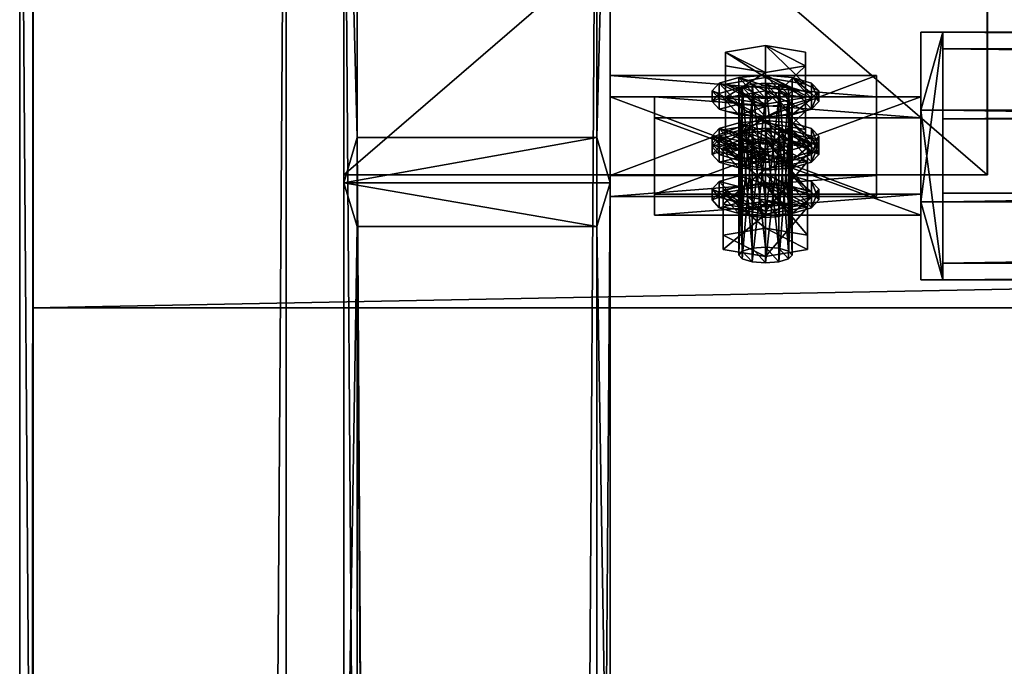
# Model space of a CAD drawing. Header units: millimetres. Extents: x 60485 to 71303, y 100 to 16900.
# Tile 549 of 656: x 60497 to 60719, y 16619 to 16765. Entities that reach past the tile are written whole.
import ezdxf

# ---------------------------------------------------------------- set-up
doc = ezdxf.new("R2010")
doc.units = ezdxf.units.MM
for name, color, linetype in [('1', 7, 'Continuous'), ('13', 7, 'Continuous'), ('21', 7, 'Continuous'), ('3', 7, 'Continuous'), ('4', 7, 'Continuous'), ('6', 7, 'Continuous'), ('99', 7, 'Continuous')]:
    doc.layers.add(name, color=color, linetype=linetype)

msp = doc.modelspace()

# ---------------------------------------------------------------- meshes
at = {"layer": '1', "color": 7}
mesh = msp.add_polyface(dxfattribs=at)
corners = [(70999.99, 16700, 2950), (70999.99, 16700, 0), (60499.99, 16700, 0), (60499.99, 16700, 2950), (70999.99, 16900, 0), (60499.99, 16900, 0), (70999.99, 16900, 2950), (60499.99, 16900, 2950)]
mesh.append_faces([[corners[k] for k in face] for face in [(0, 2, 3, 3), (1, 5, 2, 2), (4, 7, 5, 5), (6, 3, 7, 7), (1, 6, 4, 4), (3, 5, 7, 7)]], dxfattribs={"vtx0": -1, "color": 7})
mesh.append_faces([[corners[k] for k in face] for face in [(0, 1, 2, 2), (1, 4, 5, 5), (4, 6, 7, 7), (6, 0, 3, 3), (1, 0, 6, 6), (3, 2, 5, 5)]], dxfattribs={"vtx2": -1, "vtx3": -1, "color": 7})
at = {"layer": '13', "color": 30}
mesh = msp.add_polyface(dxfattribs=at)
corners = [(60497, 8529.52, 5694.2), (60497, 8511.98, 5636.83), (60497, 16871.02, 3081.12), (60497, 16888.56, 3138.5), (60500, 8511.98, 5636.83), (60500, 16871.02, 3081.12), (60500, 8528.65, 5691.34), (60500, 16887.68, 3135.63), (60557, 8528.65, 5691.34), (60557, 16887.68, 3135.63), (60557, 8529.52, 5694.2), (60557, 16888.56, 3138.5)]
mesh.append_faces([[corners[k] for k in face] for face in [(0, 2, 3, 3), (1, 5, 2, 2), (4, 7, 5, 5), (6, 9, 7, 7), (8, 11, 9, 9), (10, 3, 11, 11), (0, 4, 1, 1), (8, 0, 10, 10), (7, 2, 5, 5)]], dxfattribs={"vtx0": -1, "color": 30})
mesh.append_faces([[corners[k] for k in face] for face in [(4, 0, 6, 6), (6, 0, 8, 8), (3, 7, 11, 11)]], dxfattribs={"vtx0": -1, "vtx1": -1, "color": 30})
mesh.append_faces([[corners[k] for k in face] for face in [(7, 3, 2, 2)]], dxfattribs={"vtx0": -1, "vtx2": -1, "vtx3": -1, "color": 30})
mesh.append_faces([[corners[k] for k in face] for face in [(9, 11, 7, 7)]], dxfattribs={"vtx1": -1, "color": 30})
mesh.append_faces([[corners[k] for k in face] for face in [(0, 1, 2, 2), (1, 4, 5, 5), (4, 6, 7, 7), (6, 8, 9, 9), (8, 10, 11, 11), (10, 0, 3, 3)]], dxfattribs={"vtx2": -1, "vtx3": -1, "color": 30})
at = {"layer": '13', "color": 7}
mesh = msp.add_polyface(dxfattribs=at)
corners = [(60665, 16723.89, 3037.74), (60662, 16750.44, 3028.78), (60665, 16750.67, 3029.55), (60662, 16747.4, 3018.84), (60659, 16748.92, 3023.81), (60659.8, 16748.04, 3020.94), (60659.8, 16749.79, 3026.68), (60665, 16747.16, 3018.07), (60668, 16747.4, 3018.84), (60665, 16751.95, 3033.75), (60656, 16750.44, 3028.78), (60656, 16757.61, 3026.59), (60665, 16759.13, 3031.56), (60656, 16747.4, 3018.84), (60656, 16754.57, 3016.65), (60665, 16745.88, 3013.87), (60665, 16753.05, 3011.68), (60665, 16750.03, 3036.02), (60659, 16749.56, 3034.48), (60659, 16751.95, 3033.75), (60665, 16752.42, 3035.29), (60654.61, 16748.28, 3030.28), (60654.61, 16750.67, 3029.55), (60653, 16746.53, 3024.54), (60653, 16748.92, 3023.81), (60654.61, 16744.77, 3018.8), (60654.61, 16747.16, 3018.07), (60659, 16743.49, 3014.6), (60659, 16745.88, 3013.87), (60665, 16743.02, 3013.07), (60665, 16745.41, 3012.34), (60671, 16745.88, 3013.87), (60665, 16741.72, 3000.28), (60656, 16740.2, 2995.31), (60656, 16747.37, 2993.12), (60665, 16748.89, 2998.09), (60656, 16744.34, 2983.18), (60665, 16742.82, 2978.21)]
mesh.append_faces([[corners[k] for k in face] for face in [(0, 1, 2, 2), (3, 4, 5, 5), (9, 11, 12, 12), (10, 14, 11, 11), (13, 16, 14, 14), (10, 15, 13, 13), (16, 11, 14, 14), (17, 19, 20, 20), (18, 22, 19, 19), (21, 24, 22, 22), (23, 26, 24, 24), (25, 28, 26, 26), (27, 30, 28, 28), (21, 25, 23, 23), (28, 24, 26, 26), (32, 34, 35, 35), (33, 36, 34, 34), (37, 34, 36, 36)]], dxfattribs={"vtx0": -1, "color": 7})
mesh.append_faces([[corners[k] for k in face] for face in [(4, 3, 6, 6), (6, 7, 1, 1), (1, 8, 2, 2), (9, 15, 10, 10), (11, 16, 12, 12), (17, 29, 18, 18), (18, 27, 21, 21), (24, 28, 22, 22), (22, 30, 19, 19), (19, 31, 20, 20), (34, 37, 35, 35)]], dxfattribs={"vtx0": -1, "vtx1": -1, "color": 7})
mesh.append_faces([[corners[k] for k in face] for face in [(6, 3, 7, 7), (18, 29, 27, 27), (21, 27, 25, 25), (22, 28, 30, 30)]], dxfattribs={"vtx0": -1, "vtx2": -1, "vtx3": -1, "color": 7})
mesh.append_faces([[corners[k] for k in face] for face in [(9, 10, 11, 11), (10, 13, 14, 14), (13, 15, 16, 16), (17, 18, 19, 19), (18, 21, 22, 22), (21, 23, 24, 24), (23, 25, 26, 26), (25, 27, 28, 28), (27, 29, 30, 30), (32, 33, 34, 34)]], dxfattribs={"vtx2": -1, "vtx3": -1, "color": 7})
mesh = msp.add_polyface(dxfattribs=at)
corners = [(60668, 16723.66, 3036.97), (60665, 16750.67, 3029.55), (60668, 16750.44, 3028.78), (60662, 16750.44, 3028.78), (60665, 16747.16, 3018.07), (60668, 16747.4, 3018.84), (60670.2, 16748.04, 3020.94), (60671, 16748.92, 3023.81), (60670.2, 16749.79, 3026.68), (60665, 16745.88, 3013.87), (60674, 16747.4, 3018.84), (60674, 16754.57, 3016.65), (60665, 16753.05, 3011.68), (60674, 16750.44, 3028.78), (60674, 16757.61, 3026.59), (60665, 16751.95, 3033.75), (60665, 16759.13, 3031.56), (60665, 16743.02, 3013.07), (60671, 16743.49, 3014.6), (60671, 16745.88, 3013.87), (60665, 16745.41, 3012.34), (60675.39, 16744.77, 3018.8), (60675.39, 16747.16, 3018.07), (60677, 16746.53, 3024.54), (60677, 16748.92, 3023.81), (60675.39, 16748.28, 3030.28), (60675.39, 16750.67, 3029.55), (60671, 16749.56, 3034.48), (60671, 16751.95, 3033.75), (60665, 16750.03, 3036.02), (60665, 16752.42, 3035.29), (60659, 16751.95, 3033.75), (60674, 16737.16, 2985.37), (60674, 16747.37, 2993.12), (60674, 16744.34, 2983.18), (60674, 16740.2, 2995.31), (60665, 16741.72, 3000.28), (60665, 16748.89, 2998.09), (60665, 16742.82, 2978.21)]
mesh.append_faces([[corners[k] for k in face] for face in [(0, 1, 2, 2), (2, 7, 8, 8), (9, 11, 12, 12), (10, 14, 11, 11), (13, 16, 14, 14), (10, 15, 13, 13), (16, 11, 14, 14), (17, 19, 20, 20), (18, 22, 19, 19), (21, 24, 22, 22), (23, 26, 24, 24), (25, 28, 26, 26), (27, 30, 28, 28), (21, 25, 23, 23), (28, 24, 26, 26), (32, 33, 34, 34), (35, 37, 33, 33), (37, 34, 33, 33)]], dxfattribs={"vtx0": -1, "color": 7})
mesh.append_faces([[corners[k] for k in face] for face in [(1, 6, 2, 2), (25, 21, 27, 27), (27, 18, 29, 29), (30, 22, 28, 28)]], dxfattribs={"vtx0": -1, "vtx1": -1, "color": 7})
mesh.append_faces([[corners[k] for k in face] for face in [(3, 4, 5, 5), (1, 5, 6, 6), (2, 6, 7, 7), (15, 10, 9, 9), (16, 12, 11, 11), (27, 21, 18, 18), (29, 18, 17, 17), (31, 20, 19, 19), (30, 19, 22, 22), (28, 22, 24, 24), (37, 38, 34, 34)]], dxfattribs={"vtx0": -1, "vtx2": -1, "vtx3": -1, "color": 7})
mesh.append_faces([[corners[k] for k in face] for face in [(9, 10, 11, 11), (10, 13, 14, 14), (13, 15, 16, 16), (17, 18, 19, 19), (18, 21, 22, 22), (21, 23, 24, 24), (23, 25, 26, 26), (25, 27, 28, 28), (27, 29, 30, 30), (35, 36, 37, 37)]], dxfattribs={"vtx2": -1, "vtx3": -1, "color": 7})
mesh = msp.add_polyface(dxfattribs=at)
corners = [(60665, 16720.39, 3026.26), (60668, 16747.4, 3018.84), (60665, 16747.16, 3018.07), (60668, 16723.66, 3036.97), (60665, 16723.89, 3037.74), (60665, 16750.67, 3029.55), (60662, 16723.66, 3036.97), (60662, 16750.44, 3028.78), (60659.8, 16723.02, 3034.87), (60659.8, 16749.79, 3026.68), (60659, 16748.92, 3023.81), (60659, 16722.14, 3032), (60659.8, 16748.04, 3020.94), (60659.8, 16721.26, 3029.13), (60662, 16747.4, 3018.84), (60662, 16720.62, 3027.03), (60665, 16738.08, 3039.67), (60659, 16737.61, 3038.14), (60659, 16740, 3037.4), (60665, 16740.47, 3038.94), (60654.61, 16736.33, 3033.94), (60654.61, 16738.72, 3033.2), (60653, 16734.57, 3028.2), (60653, 16736.96, 3027.47), (60659, 16733.92, 3017.53), (60665, 16733.45, 3015.99), (60662, 16737.16, 2985.37), (60659, 16738.68, 2990.34), (60659.8, 16737.81, 2987.47), (60659.8, 16739.56, 2993.21), (60665, 16736.93, 2984.6), (60662, 16740.2, 2995.31), (60668, 16737.16, 2985.37), (60665, 16740.44, 2996.08), (60656, 16740.2, 2995.31), (60656, 16737.16, 2985.37), (60656, 16744.34, 2983.18), (60665, 16735.64, 2980.4), (60665, 16742.82, 2978.21), (60665, 16741.72, 3000.28), (60665, 16739.8, 3002.55), (60659, 16739.33, 3001.01), (60659, 16741.72, 3000.28), (60665, 16742.19, 3001.82), (60654.61, 16738.05, 2996.81), (60654.61, 16740.44, 2996.08), (60653, 16736.29, 2991.07), (60653, 16738.68, 2990.34), (60654.61, 16736.93, 2984.6), (60665, 16732.78, 2979.6), (60654.61, 16734.54, 2985.33), (60659, 16735.64, 2980.4), (60665, 16735.17, 2978.87), (60671, 16735.64, 2980.4)]
mesh.append_faces([[corners[k] for k in face] for face in [(0, 1, 2, 2), (6, 9, 7, 7), (8, 10, 9, 9), (11, 12, 10, 10), (13, 14, 12, 12), (15, 2, 14, 14), (16, 18, 19, 19), (17, 21, 18, 18), (20, 23, 21, 21), (26, 27, 28, 28), (35, 38, 36, 36), (34, 37, 35, 35), (40, 42, 43, 43), (41, 45, 42, 42), (44, 47, 45, 45), (46, 48, 47, 47), (44, 50, 46, 46), (48, 45, 47, 47)]], dxfattribs={"vtx0": -1, "color": 7})
mesh.append_faces([[corners[k] for k in face] for face in [(23, 24, 21, 21), (21, 25, 18, 18), (18, 25, 19, 19), (27, 26, 29, 29), (29, 30, 31, 31), (31, 32, 33, 33), (39, 37, 34, 34), (40, 49, 41, 41), (41, 49, 44, 44), (45, 52, 42, 42), (42, 53, 43, 43)]], dxfattribs={"vtx0": -1, "vtx1": -1, "color": 7})
mesh.append_faces([[corners[k] for k in face] for face in [(29, 26, 30, 30), (45, 48, 51, 51), (45, 51, 52, 52)]], dxfattribs={"vtx0": -1, "vtx2": -1, "vtx3": -1, "color": 7})
mesh.append_faces([[corners[k] for k in face] for face in [(3, 4, 5, 5), (4, 6, 7, 7), (6, 8, 9, 9), (16, 17, 18, 18), (17, 20, 21, 21), (20, 22, 23, 23), (34, 35, 36, 36), (35, 37, 38, 38), (40, 41, 42, 42), (41, 44, 45, 45), (44, 46, 47, 47)]], dxfattribs={"vtx2": -1, "vtx3": -1, "color": 7})
mesh = msp.add_polyface(dxfattribs=at)
corners = [(60668, 16720.62, 3027.03), (60670.2, 16748.04, 3020.94), (60668, 16747.4, 3018.84), (60670.2, 16721.26, 3029.13), (60671, 16748.92, 3023.81), (60671, 16722.14, 3032), (60670.2, 16723.02, 3034.87), (60670.2, 16749.79, 3026.68), (60668, 16723.66, 3036.97), (60668, 16750.44, 3028.78), (60677, 16734.57, 3028.2), (60675.39, 16736.33, 3033.94), (60675.39, 16738.72, 3033.2), (60677, 16736.96, 3027.47), (60671, 16737.61, 3038.14), (60671, 16740, 3037.4), (60665, 16738.08, 3039.67), (60665, 16740.47, 3038.94), (60671, 16731.53, 3018.26), (60671, 16733.92, 3017.53), (60675.39, 16735.21, 3021.73), (60662, 16740.2, 2995.31), (60665, 16736.93, 2984.6), (60668, 16737.16, 2985.37), (60665, 16740.44, 2996.08), (60670.2, 16737.81, 2987.47), (60668, 16740.2, 2995.31), (60671, 16738.68, 2990.34), (60670.2, 16739.56, 2993.21), (60665, 16735.64, 2980.4), (60674, 16737.16, 2985.37), (60674, 16744.34, 2983.18), (60665, 16742.82, 2978.21), (60674, 16740.2, 2995.31), (60674, 16747.37, 2993.12), (60665, 16741.72, 3000.28), (60675.39, 16734.54, 2985.33), (60677, 16736.29, 2991.07), (60677, 16738.68, 2990.34), (60675.39, 16736.93, 2984.6), (60675.39, 16738.05, 2996.81), (60675.39, 16740.44, 2996.08), (60671, 16739.33, 3001.01), (60671, 16741.72, 3000.28), (60665, 16739.8, 3002.55), (60665, 16742.19, 3001.82), (60671, 16733.25, 2981.13), (60659, 16741.72, 3000.28), (60665, 16735.17, 2978.87), (60671, 16735.64, 2980.4)]
mesh.append_faces([[corners[k] for k in face] for face in [(0, 1, 2, 2), (3, 4, 1, 1), (5, 7, 4, 4), (6, 9, 7, 7), (10, 12, 13, 13), (11, 15, 12, 12), (14, 17, 15, 15), (10, 14, 11, 11), (12, 20, 13, 13), (26, 27, 28, 28), (29, 31, 32, 32), (30, 35, 33, 33), (36, 38, 39, 39), (37, 41, 38, 38), (40, 43, 41, 41), (42, 45, 43, 43), (37, 42, 40, 40), (41, 39, 38, 38)]], dxfattribs={"vtx0": -1, "color": 7})
mesh.append_faces([[corners[k] for k in face] for face in [(14, 18, 16, 16), (17, 20, 15, 15), (15, 20, 12, 12), (24, 25, 26, 26), (42, 46, 44, 44), (45, 39, 43, 43), (43, 39, 41, 41)]], dxfattribs={"vtx0": -1, "vtx1": -1, "color": 7})
mesh.append_faces([[corners[k] for k in face] for face in [(17, 19, 20, 20), (21, 22, 23, 23), (24, 23, 25, 25), (26, 25, 27, 27), (35, 30, 29, 29), (47, 48, 49, 49), (45, 49, 39, 39)]], dxfattribs={"vtx0": -1, "vtx2": -1, "vtx3": -1, "color": 7})
mesh.append_faces([[corners[k] for k in face] for face in [(5, 6, 7, 7), (6, 8, 9, 9), (10, 11, 12, 12), (11, 14, 15, 15), (14, 16, 17, 17), (29, 30, 31, 31), (30, 33, 34, 34), (36, 37, 38, 38), (37, 40, 41, 41), (40, 42, 43, 43), (42, 44, 45, 45)]], dxfattribs={"vtx2": -1, "vtx3": -1, "color": 7})
mesh = msp.add_polyface(dxfattribs=at)
corners = [(60659.8, 16723.02, 3034.87), (60659, 16722.14, 3032), (60659, 16748.92, 3023.81), (60659.8, 16721.26, 3029.13), (60659.8, 16748.04, 3020.94), (60662, 16720.62, 3027.03), (60662, 16747.4, 3018.84), (60665, 16720.39, 3026.26), (60665, 16747.16, 3018.07), (60665, 16728.22, 3041.61), (60655.5, 16726.61, 3036.37), (60655.5, 16736.17, 3033.44), (60665, 16737.78, 3038.69), (60655.5, 16723.4, 3025.88), (60655.5, 16732.97, 3022.95), (60665, 16721.8, 3020.63), (60665, 16731.36, 3017.71), (60653, 16734.57, 3028.2), (60654.61, 16732.82, 3022.46), (60654.61, 16735.21, 3021.73), (60653, 16736.96, 3027.47), (60659, 16731.53, 3018.26), (60659, 16733.92, 3017.53), (60665, 16731.06, 3016.72), (60665, 16733.45, 3015.99), (60665, 16738.08, 3039.67), (60659, 16737.61, 3038.14), (60654.61, 16736.33, 3033.94), (60654.61, 16738.72, 3033.2), (60662, 16713.43, 3003.5), (60659.8, 16739.56, 2993.21), (60662, 16740.2, 2995.31), (60659.8, 16712.78, 3001.4), (60659, 16738.68, 2990.34), (60659, 16711.91, 2998.53), (60659.8, 16737.81, 2987.47), (60659.8, 16711.03, 2995.66), (60662, 16737.16, 2985.37), (60662, 16710.39, 2993.56), (60665, 16736.93, 2984.6), (60653, 16736.29, 2991.07), (60654.61, 16734.54, 2985.33), (60654.61, 16736.93, 2984.6), (60659, 16733.25, 2981.13), (60659, 16735.64, 2980.4), (60665, 16732.78, 2979.6), (60665, 16735.17, 2978.87), (60654.61, 16738.05, 2996.81), (60665, 16727.85, 3006.2), (60659, 16727.38, 3004.66), (60659, 16729.77, 3003.93), (60665, 16730.24, 3005.47), (60654.61, 16726.09, 3000.46), (60654.61, 16728.48, 2999.73), (60653, 16726.73, 2994), (60659, 16723.69, 2984.06), (60665, 16723.22, 2982.52)]
mesh.append_faces([[corners[k] for k in face] for face in [(9, 11, 12, 12), (10, 14, 11, 11), (13, 16, 14, 14), (16, 11, 14, 14), (17, 19, 20, 20), (18, 22, 19, 19), (21, 24, 22, 22), (27, 18, 17, 17), (22, 20, 19, 19), (29, 30, 31, 31), (32, 33, 30, 30), (34, 35, 33, 33), (36, 37, 35, 35), (38, 39, 37, 37), (41, 44, 42, 42), (43, 46, 44, 44), (48, 50, 51, 51), (49, 53, 50, 50), (52, 54, 53, 53)]], dxfattribs={"vtx0": -1, "color": 7})
mesh.append_faces([[corners[k] for k in face] for face in [(25, 23, 26, 26), (26, 21, 27, 27), (53, 55, 50, 50), (50, 56, 51, 51)]], dxfattribs={"vtx0": -1, "vtx1": -1, "color": 7})
mesh.append_faces([[corners[k] for k in face] for face in [(26, 23, 21, 21), (27, 21, 18, 18), (28, 22, 24, 24), (47, 45, 43, 43), (47, 43, 41, 41)]], dxfattribs={"vtx0": -1, "vtx2": -1, "vtx3": -1, "color": 7})
mesh.append_faces([[corners[k] for k in face] for face in [(0, 1, 2, 2), (1, 3, 4, 4), (3, 5, 6, 6), (5, 7, 8, 8), (9, 10, 11, 11), (10, 13, 14, 14), (13, 15, 16, 16), (17, 18, 19, 19), (18, 21, 22, 22), (21, 23, 24, 24), (40, 41, 42, 42), (41, 43, 44, 44), (43, 45, 46, 46), (48, 49, 50, 50), (49, 52, 53, 53)]], dxfattribs={"vtx2": -1, "vtx3": -1, "color": 7})
mesh = msp.add_polyface(dxfattribs=at)
corners = [(60665, 16720.39, 3026.26), (60668, 16720.62, 3027.03), (60668, 16747.4, 3018.84), (60670.2, 16721.26, 3029.13), (60670.2, 16748.04, 3020.94), (60671, 16722.14, 3032), (60671, 16748.92, 3023.81), (60665, 16721.8, 3020.63), (60674.5, 16723.4, 3025.88), (60674.5, 16732.97, 3022.95), (60665, 16731.36, 3017.71), (60674.5, 16726.61, 3036.37), (60674.5, 16736.17, 3033.44), (60665, 16728.22, 3041.61), (60665, 16737.78, 3038.69), (60655.5, 16736.17, 3033.44), (60665, 16731.06, 3016.72), (60671, 16731.53, 3018.26), (60671, 16733.92, 3017.53), (60665, 16733.45, 3015.99), (60675.39, 16732.82, 3022.46), (60675.39, 16735.21, 3021.73), (60677, 16734.57, 3028.2), (60677, 16736.96, 3027.47), (60671, 16737.61, 3038.14), (60665, 16738.08, 3039.67), (60665, 16740.47, 3038.94), (60665, 16710.15, 2992.79), (60668, 16737.16, 2985.37), (60665, 16736.93, 2984.6), (60668, 16710.39, 2993.56), (60670.2, 16737.81, 2987.47), (60670.2, 16711.03, 2995.66), (60671, 16738.68, 2990.34), (60671, 16711.91, 2998.53), (60670.2, 16739.56, 2993.21), (60670.2, 16712.78, 3001.4), (60668, 16740.2, 2995.31), (60668, 16713.43, 3003.5), (60665, 16713.66, 3004.27), (60665, 16740.44, 2996.08), (60662, 16740.2, 2995.31), (60665, 16732.78, 2979.6), (60671, 16733.25, 2981.13), (60671, 16735.64, 2980.4), (60665, 16735.17, 2978.87), (60675.39, 16734.54, 2985.33), (60675.39, 16736.93, 2984.6), (60671, 16739.33, 3001.01), (60677, 16736.29, 2991.07), (60665, 16739.8, 3002.55), (60675.39, 16726.09, 3000.46), (60671, 16727.38, 3004.66), (60671, 16729.77, 3003.93), (60675.39, 16728.48, 2999.73), (60665, 16727.85, 3006.2), (60665, 16730.24, 3005.47), (60675.39, 16724.97, 2988.26)]
mesh.append_faces([[corners[k] for k in face] for face in [(7, 9, 10, 10), (8, 12, 9, 9), (11, 14, 12, 12), (14, 9, 12, 12), (16, 18, 19, 19), (17, 21, 18, 18), (20, 23, 21, 21), (27, 28, 29, 29), (30, 31, 28, 28), (32, 33, 31, 31), (34, 35, 33, 33), (36, 37, 35, 35), (38, 40, 37, 37), (39, 41, 40, 40), (42, 44, 45, 45), (43, 47, 44, 44), (51, 53, 54, 54), (52, 56, 53, 53)]], dxfattribs={"vtx0": -1, "color": 7})
mesh.append_faces([[corners[k] for k in face] for face in [(15, 9, 14, 14), (56, 57, 53, 53), (53, 57, 54, 54)]], dxfattribs={"vtx0": -1, "vtx1": -1, "color": 7})
mesh.append_faces([[corners[k] for k in face] for face in [(15, 10, 9, 9), (24, 22, 20, 20), (24, 20, 17, 17), (25, 17, 16, 16), (26, 19, 18, 18), (48, 49, 46, 46), (48, 46, 43, 43), (50, 43, 42, 42)]], dxfattribs={"vtx0": -1, "vtx2": -1, "vtx3": -1, "color": 7})
mesh.append_faces([[corners[k] for k in face] for face in [(0, 1, 2, 2), (1, 3, 4, 4), (3, 5, 6, 6), (7, 8, 9, 9), (8, 11, 12, 12), (11, 13, 14, 14), (16, 17, 18, 18), (17, 20, 21, 21), (20, 22, 23, 23), (38, 39, 40, 40), (42, 43, 44, 44), (43, 46, 47, 47), (51, 52, 53, 53), (52, 55, 56, 56)]], dxfattribs={"vtx2": -1, "vtx3": -1, "color": 7})
mesh = msp.add_polyface(dxfattribs=at)
corners = [(60665, 16723.89, 3037.74), (60665, 16720.39, 3026.26), (60662, 16723.66, 3036.97), (60662, 16720.62, 3027.03), (60659.8, 16723.02, 3034.87), (60659.8, 16721.26, 3029.13), (60659, 16722.14, 3032), (60665, 16728.22, 3041.61), (60665, 16721.8, 3020.63), (60655.5, 16726.61, 3036.37), (60655.5, 16723.4, 3025.88), (60665, 16713.66, 3004.27), (60662, 16713.43, 3003.5), (60662, 16740.2, 2995.31), (60659.8, 16712.78, 3001.4), (60659.8, 16739.56, 2993.21), (60659, 16711.91, 2998.53), (60659, 16738.68, 2990.34), (60659.8, 16711.03, 2995.66), (60659.8, 16737.81, 2987.47), (60662, 16710.39, 2993.56), (60662, 16737.16, 2985.37), (60665, 16710.15, 2992.79), (60665, 16736.93, 2984.6), (60665, 16717.98, 3008.14), (60655.5, 16716.38, 3002.9), (60655.5, 16725.94, 2999.97), (60665, 16727.55, 3005.22), (60655.5, 16713.17, 2992.41), (60655.5, 16722.73, 2989.48), (60665, 16711.57, 2987.16), (60665, 16721.13, 2984.24), (60674.5, 16722.73, 2989.48), (60654.61, 16726.09, 3000.46), (60653, 16724.34, 2994.73), (60653, 16726.73, 2994), (60654.61, 16722.58, 2988.99), (60654.61, 16724.97, 2988.26), (60659, 16721.3, 2984.79), (60659, 16723.69, 2984.06), (60665, 16720.83, 2983.25), (60665, 16723.22, 2982.52), (60665, 16727.85, 3006.2), (60659, 16727.38, 3004.66), (60654.61, 16728.48, 2999.73), (60659, 16729.77, 3003.93)]
mesh.append_faces([[corners[k] for k in face] for face in [(4, 5, 6, 6), (9, 8, 10, 10), (14, 18, 16, 16), (24, 26, 27, 27), (25, 29, 26, 26), (28, 31, 29, 29), (25, 30, 28, 28), (31, 26, 29, 29), (34, 37, 35, 35), (36, 39, 37, 37), (38, 41, 39, 39), (33, 36, 34, 34), (39, 35, 37, 37)]], dxfattribs={"vtx0": -1, "color": 7})
mesh.append_faces([[corners[k] for k in face] for face in [(0, 1, 2, 2), (2, 3, 4, 4), (7, 8, 9, 9), (11, 22, 12, 12), (12, 20, 14, 14), (24, 30, 25, 25), (26, 32, 27, 27), (42, 40, 43, 43), (43, 38, 33, 33), (35, 39, 44, 44)]], dxfattribs={"vtx0": -1, "vtx1": -1, "color": 7})
mesh.append_faces([[corners[k] for k in face] for face in [(2, 1, 3, 3), (4, 3, 5, 5), (12, 22, 20, 20), (14, 20, 18, 18), (43, 40, 38, 38), (33, 38, 36, 36), (45, 39, 41, 41)]], dxfattribs={"vtx0": -1, "vtx2": -1, "vtx3": -1, "color": 7})
mesh.append_faces([[corners[k] for k in face] for face in [(11, 12, 13, 13), (12, 14, 15, 15), (14, 16, 17, 17), (16, 18, 19, 19), (18, 20, 21, 21), (20, 22, 23, 23), (24, 25, 26, 26), (25, 28, 29, 29), (28, 30, 31, 31), (33, 34, 35, 35), (34, 36, 37, 37), (36, 38, 39, 39), (38, 40, 41, 41)]], dxfattribs={"vtx2": -1, "vtx3": -1, "color": 7})
mesh = msp.add_polyface(dxfattribs=at)
corners = [(60670.2, 16721.26, 3029.13), (60670.2, 16723.02, 3034.87), (60671, 16722.14, 3032), (60668, 16723.66, 3036.97), (60668, 16720.62, 3027.03), (60665, 16723.89, 3037.74), (60665, 16720.39, 3026.26), (60674.5, 16723.4, 3025.88), (60665, 16728.22, 3041.61), (60674.5, 16726.61, 3036.37), (60665, 16721.8, 3020.63), (60665, 16710.15, 2992.79), (60668, 16710.39, 2993.56), (60668, 16737.16, 2985.37), (60670.2, 16711.03, 2995.66), (60670.2, 16737.81, 2987.47), (60671, 16711.91, 2998.53), (60671, 16738.68, 2990.34), (60670.2, 16712.78, 3001.4), (60670.2, 16739.56, 2993.21), (60668, 16713.43, 3003.5), (60668, 16740.2, 2995.31), (60665, 16713.66, 3004.27), (60665, 16711.57, 2987.16), (60674.5, 16713.17, 2992.41), (60674.5, 16722.73, 2989.48), (60665, 16721.13, 2984.24), (60674.5, 16716.38, 3002.9), (60674.5, 16725.94, 2999.97), (60665, 16717.98, 3008.14), (60665, 16727.55, 3005.22), (60655.5, 16725.94, 2999.97), (60665, 16720.83, 2983.25), (60671, 16721.3, 2984.79), (60671, 16723.69, 2984.06), (60665, 16723.22, 2982.52), (60675.39, 16722.58, 2988.99), (60675.39, 16724.97, 2988.26), (60677, 16724.34, 2994.73), (60677, 16726.73, 2994), (60675.39, 16726.09, 3000.46), (60675.39, 16728.48, 2999.73), (60671, 16727.38, 3004.66), (60665, 16727.85, 3006.2), (60665, 16730.24, 3005.47)]
mesh.append_faces([[corners[k] for k in face] for face in [(0, 1, 2, 2), (7, 8, 9, 9), (14, 18, 16, 16), (23, 25, 26, 26), (24, 28, 25, 25), (27, 30, 28, 28), (24, 29, 27, 27), (30, 25, 28, 28), (32, 34, 35, 35), (33, 37, 34, 34), (36, 39, 37, 37), (38, 41, 39, 39), (36, 40, 38, 38), (41, 37, 39, 39)]], dxfattribs={"vtx0": -1, "color": 7})
mesh.append_faces([[corners[k] for k in face] for face in [(1, 0, 3, 3), (3, 4, 5, 5), (18, 14, 20, 20), (20, 12, 22, 22), (40, 36, 42, 42), (42, 33, 43, 43)]], dxfattribs={"vtx0": -1, "vtx1": -1, "color": 7})
mesh.append_faces([[corners[k] for k in face] for face in [(3, 0, 4, 4), (5, 4, 6, 6), (8, 7, 10, 10), (20, 14, 12, 12), (22, 12, 11, 11), (29, 24, 23, 23), (31, 26, 25, 25), (42, 36, 33, 33), (43, 33, 32, 32), (44, 35, 34, 34), (44, 34, 37, 37)]], dxfattribs={"vtx0": -1, "vtx2": -1, "vtx3": -1, "color": 7})
mesh.append_faces([[corners[k] for k in face] for face in [(11, 12, 13, 13), (12, 14, 15, 15), (14, 16, 17, 17), (16, 18, 19, 19), (18, 20, 21, 21), (23, 24, 25, 25), (24, 27, 28, 28), (27, 29, 30, 30), (32, 33, 34, 34), (33, 36, 37, 37), (36, 38, 39, 39), (38, 40, 41, 41)]], dxfattribs={"vtx2": -1, "vtx3": -1, "color": 7})
at = {"layer": '21', "color": 6}
mesh = msp.add_polyface(dxfattribs=at)
corners = [(60570, 16854.96, 2970.04), (60570, 16854.96, 2960.04), (60715, 16854.96, 2960.05), (60714.99, 16854.96, 2970.05), (60715, 16729.96, 2960.05), (60714.99, 16729.96, 2970.05), (60570, 16729.96, 2960.04), (60570, 16729.96, 2970.04)]
mesh.append_faces([[corners[k] for k in face] for face in [(0, 2, 3, 3), (4, 3, 2, 2), (6, 2, 1, 1), (7, 1, 0, 0), (5, 0, 3, 3), (7, 4, 6, 6)]], dxfattribs={"vtx0": -1, "color": 6})
mesh.append_faces([[corners[k] for k in face] for face in [(0, 1, 2, 2), (4, 5, 3, 3), (6, 4, 2, 2), (7, 6, 1, 1), (5, 7, 0, 0), (7, 5, 4, 4)]], dxfattribs={"vtx2": -1, "vtx3": -1, "color": 6})
at = {"layer": '3', "color": 91}
mesh = msp.add_polyface(dxfattribs=at)
corners = [(60573, 16854.96, 2970.03), (60573, 16738.42, 2970.03), (60573, 8515, 5484.18), (60573, 8515, 5561.56), (60573, 16854.96, 3011.78), (60627, 8515, 5561.56), (60627, 16854.96, 3011.78), (60627, 16738.42, 2970.03), (60627, 16854.96, 2970.03), (60627, 8515, 5484.18), (60630, 8515, 5564.7), (60630, 8515, 5481.04), (60570, 8515, 5481.04), (60570, 8515, 5564.7), (60570, 16854.96, 3014.92), (60630, 16854.96, 3014.92), (60630, 16854.96, 2970.03), (60570, 16854.96, 2970.03), (60570, 16728.16, 2970.03), (60630, 16728.16, 2970.03)]
mesh.append_faces([[corners[k] for k in face] for face in [(1, 4, 0, 0), (3, 1, 2, 2), (3, 6, 4, 4), (7, 5, 9, 9), (6, 7, 8, 8), (1, 9, 2, 2), (10, 14, 15, 15), (16, 6, 8, 8), (0, 14, 17, 17), (18, 13, 12, 12), (14, 18, 17, 17), (19, 12, 11, 11), (19, 15, 16, 16), (10, 19, 11, 11), (7, 16, 8, 8), (17, 1, 0, 0)]], dxfattribs={"vtx0": -1, "color": 91})
mesh.append_faces([[corners[k] for k in face] for face in [(4, 1, 3, 3), (5, 7, 6, 6), (10, 5, 13, 13), (5, 11, 9, 9), (9, 11, 2, 2), (13, 3, 12, 12), (3, 13, 5, 5), (12, 2, 11, 11), (14, 4, 15, 15), (15, 6, 16, 16), (13, 18, 14, 14), (15, 19, 10, 10), (19, 7, 18, 18), (18, 1, 17, 17), (1, 18, 7, 7)]], dxfattribs={"vtx0": -1, "vtx1": -1, "color": 91})
mesh.append_faces([[corners[k] for k in face] for face in [(5, 10, 11, 11), (12, 3, 2, 2), (14, 0, 4, 4), (15, 4, 6, 6), (7, 19, 16, 16)]], dxfattribs={"vtx0": -1, "vtx2": -1, "vtx3": -1, "color": 91})
mesh.append_faces([[corners[k] for k in face] for face in [(3, 5, 6, 6), (1, 7, 9, 9), (10, 13, 14, 14), (19, 18, 12, 12)]], dxfattribs={"vtx2": -1, "vtx3": -1, "color": 91})
at = {"layer": '4', "color": 171}
mesh = msp.add_polyface(dxfattribs=at)
corners = [(63095, 16742.6, 2979.21), (63095, 16710.09, 2989.15), (60705, 16710.09, 2989.15), (60705, 16742.6, 2979.21), (63095, 16725.87, 3040.79), (60705, 16725.87, 3040.79), (63095, 16758.39, 3030.85), (60705, 16758.39, 3030.85), (63095, 16744.59, 2975.46), (63095, 16762.13, 3032.84), (60705, 16762.13, 3032.84), (60705, 16744.59, 2975.46), (63095, 16723.88, 3044.54), (60705, 16723.88, 3044.54), (63095, 16706.34, 2987.16), (60705, 16706.34, 2987.16)]
mesh.append_faces([[corners[k] for k in face] for face in [(0, 2, 3, 3), (1, 5, 2, 2), (4, 7, 5, 5), (6, 3, 7, 7), (8, 10, 11, 11), (9, 13, 10, 10), (12, 15, 13, 13), (14, 11, 15, 15)]], dxfattribs={"vtx0": -1, "color": 171})
mesh.append_faces([[corners[k] for k in face] for face in [(9, 6, 12, 12), (6, 8, 0, 0), (0, 8, 1, 1), (12, 4, 14, 14), (4, 12, 6, 6), (14, 1, 8, 8), (3, 10, 7, 7), (15, 2, 13, 13)]], dxfattribs={"vtx0": -1, "vtx1": -1, "color": 171})
mesh.append_faces([[corners[k] for k in face] for face in [(6, 9, 8, 8), (14, 4, 1, 1), (11, 3, 2, 2), (3, 11, 10, 10), (7, 10, 13, 13), (2, 15, 11, 11), (13, 2, 5, 5), (13, 5, 7, 7)]], dxfattribs={"vtx0": -1, "vtx2": -1, "vtx3": -1, "color": 171})
mesh.append_faces([[corners[k] for k in face] for face in [(0, 1, 2, 2), (1, 4, 5, 5), (4, 6, 7, 7), (6, 0, 3, 3), (8, 9, 10, 10), (9, 12, 13, 13), (12, 14, 15, 15), (14, 8, 11, 11)]], dxfattribs={"vtx2": -1, "vtx3": -1, "color": 171})
at = {"layer": '6', "color": 2}
mesh = msp.add_polyface(dxfattribs=at)
corners = [(60627, 8515, 2973.03), (60573, 8515, 2973.03), (60573, 16718.35, 2973.03), (60627, 16718.35, 2973.03), (60573, 8515, 3027.03), (60573, 16541.72, 3027.03), (60627, 8515, 3027.03), (60627, 16541.72, 3027.03), (60630, 8515, 2970.03), (60630, 8515, 3030.03), (60630, 16531.91, 3030.03), (60630, 16728.16, 2970.03), (60570, 8515, 3030.03), (60570, 16531.91, 3030.03), (60570, 8515, 2970.03), (60570, 16728.16, 2970.03)]
mesh.append_faces([[corners[k] for k in face] for face in [(0, 2, 3, 3), (1, 5, 2, 2), (4, 7, 5, 5), (6, 3, 7, 7), (8, 10, 11, 11), (9, 13, 10, 10), (12, 15, 13, 13), (14, 11, 15, 15)]], dxfattribs={"vtx0": -1, "color": 2})
mesh.append_faces([[corners[k] for k in face] for face in [(9, 6, 12, 12), (6, 8, 0, 0), (0, 8, 1, 1), (12, 4, 14, 14), (4, 12, 6, 6), (14, 1, 8, 8), (11, 3, 15, 15), (3, 10, 7, 7), (7, 10, 5, 5), (15, 2, 13, 13), (2, 15, 3, 3), (13, 5, 10, 10)]], dxfattribs={"vtx0": -1, "vtx1": -1, "color": 2})
mesh.append_faces([[corners[k] for k in face] for face in [(6, 9, 8, 8), (14, 4, 1, 1), (3, 11, 10, 10), (13, 2, 5, 5)]], dxfattribs={"vtx0": -1, "vtx2": -1, "vtx3": -1, "color": 2})
mesh.append_faces([[corners[k] for k in face] for face in [(0, 1, 2, 2), (1, 4, 5, 5), (4, 6, 7, 7), (6, 0, 3, 3), (8, 9, 10, 10), (9, 12, 13, 13), (12, 14, 15, 15), (14, 8, 11, 11)]], dxfattribs={"vtx2": -1, "vtx3": -1, "color": 2})
at = {"layer": '99', "color": 7}
mesh = msp.add_polyface(dxfattribs=at)
corners = [(60705, 16744.59, 2975.46), (60705, 16706.34, 2987.16), (60705, 16723.88, 3044.54), (60705, 16762.13, 3032.84), (60700, 16706.34, 2987.16), (60700, 16723.88, 3044.54), (60700, 16744.59, 2975.46), (60700, 16762.13, 3032.84)]
mesh.append_faces([[corners[k] for k in face] for face in [(0, 2, 3, 3), (1, 5, 2, 2), (4, 7, 5, 5), (6, 3, 7, 7), (1, 6, 4, 4), (3, 5, 7, 7)]], dxfattribs={"vtx0": -1, "color": 7})
mesh.append_faces([[corners[k] for k in face] for face in [(0, 1, 2, 2), (1, 4, 5, 5), (4, 6, 7, 7), (6, 0, 3, 3), (1, 0, 6, 6), (3, 2, 5, 5)]], dxfattribs={"vtx2": -1, "vtx3": -1, "color": 7})
mesh = msp.add_polyface(dxfattribs=at)
corners = [(60690, 16725.08, 2971.5), (60630, 16725.08, 2971.5), (60630, 16747.59, 3045.13), (60690, 16747.59, 3045.13), (60630, 16729.86, 2970.03), (60630, 16752.37, 3043.67), (60690, 16729.86, 2970.03), (60690, 16752.37, 3043.67)]
mesh.append_faces([[corners[k] for k in face] for face in [(0, 2, 3, 3), (1, 5, 2, 2), (4, 7, 5, 5), (6, 3, 7, 7), (1, 6, 4, 4), (3, 5, 7, 7)]], dxfattribs={"vtx0": -1, "color": 7})
mesh.append_faces([[corners[k] for k in face] for face in [(0, 1, 2, 2), (1, 4, 5, 5), (4, 6, 7, 7), (6, 0, 3, 3), (1, 0, 6, 6), (3, 2, 5, 5)]], dxfattribs={"vtx2": -1, "vtx3": -1, "color": 7})
mesh = msp.add_polyface(dxfattribs=at)
corners = [(60700, 16720.88, 2974.87), (60640, 16720.88, 2974.87), (60640, 16742.81, 3046.59), (60700, 16742.81, 3046.59), (60640, 16725.66, 2973.41), (60640, 16747.59, 3045.13), (60700, 16725.66, 2973.41), (60700, 16747.59, 3045.13)]
mesh.append_faces([[corners[k] for k in face] for face in [(0, 2, 3, 3), (1, 5, 2, 2), (4, 7, 5, 5), (6, 3, 7, 7), (1, 6, 4, 4), (3, 5, 7, 7)]], dxfattribs={"vtx0": -1, "color": 7})
mesh.append_faces([[corners[k] for k in face] for face in [(0, 1, 2, 2), (1, 4, 5, 5), (4, 6, 7, 7), (6, 0, 3, 3), (1, 0, 6, 6), (3, 2, 5, 5)]], dxfattribs={"vtx2": -1, "vtx3": -1, "color": 7})

doc.saveas('drawing.dxf')
